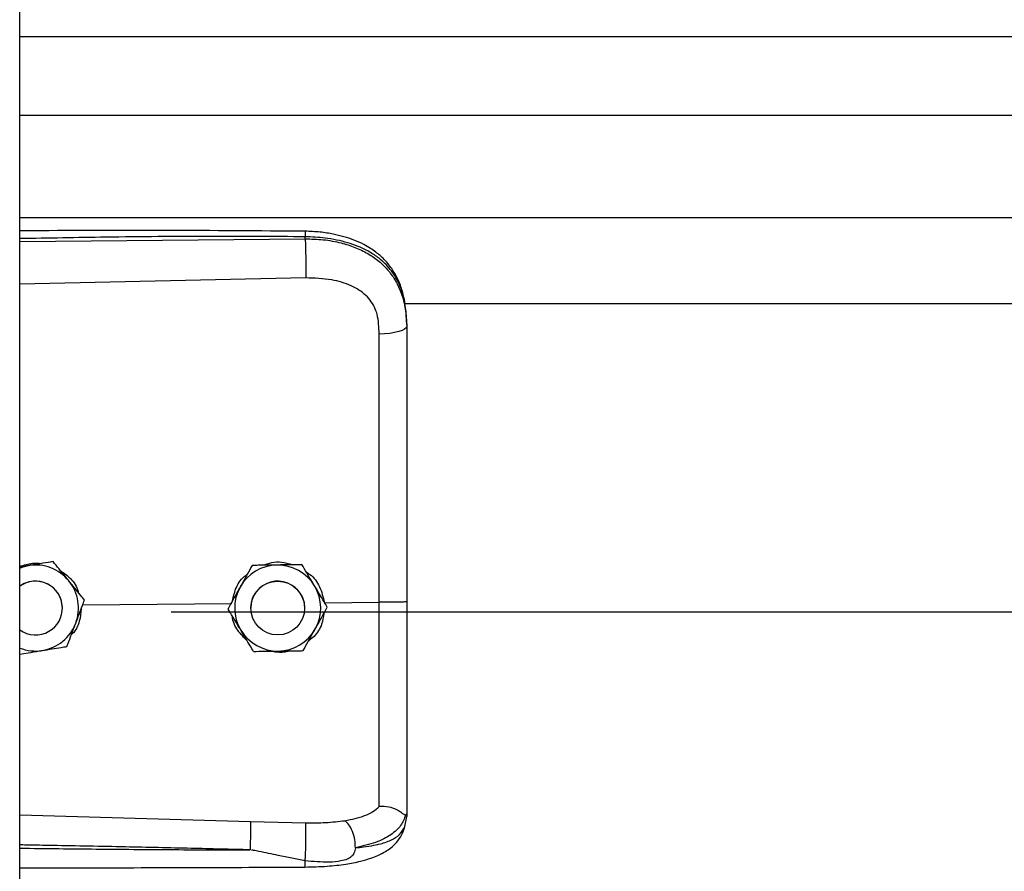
# Model space of a CAD drawing. Header units: inches. Extents: x 170 to 284, y 215 to 248.
# Tile 716 of 1056: x 227.164 to 227.36, y 220.734 to 220.904. Entities that reach past the tile are written whole.
import ezdxf

# ---------------------------------------------------------------- set-up
doc = ezdxf.new("R2010")
doc.units = ezdxf.units.IN
doc.header["$LTSCALE"] = 0.25
doc.header["$MEASUREMENT"] = 0
doc.layers.add('RH TOP OF HOOD', color=7, linetype='Continuous')

msp = doc.modelspace()

# ---------------------------------------------------------------- linework, layer by layer
at = {"layer": 'RH TOP OF HOOD'}
for p, q in [((227.163613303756, 220.1328032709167), (227.163613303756, 224.3332527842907)), ((227.163613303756, 220.9003369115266), (231.195933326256, 220.9003369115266)), ((227.163613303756, 220.8846528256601), (231.195933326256, 220.8846528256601)), ((227.163613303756, 220.8642648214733), (231.195933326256, 220.8642648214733)), ((227.2204605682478, 220.8600531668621), (227.2204605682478, 220.8604645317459)), ((227.163613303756, 220.8595164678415), (227.2204605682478, 220.8600531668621)), ((227.2205565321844, 220.8522643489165), (227.163613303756, 220.8510547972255)), ((227.2401614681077, 220.8471891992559), (231.119382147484, 220.8471891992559)), ((227.240656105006, 220.8431299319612), (227.240656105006, 220.84264161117)), ((227.1702658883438, 220.7957846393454), (227.1693373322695, 220.7956335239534)), ((227.1702658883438, 220.7957829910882), (227.1702658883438, 220.7957846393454)), ((227.1653878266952, 220.7949885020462), (227.163613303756, 220.7946996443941)), ((227.2099049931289, 220.7950248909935), (227.2099049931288, 220.7950265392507)), ((227.2197884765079, 220.7951731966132), (227.2197884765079, 220.7951748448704)), ((227.1765196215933, 220.7881281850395), (227.1765196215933, 220.7881298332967)), ((227.1721136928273, 220.786538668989), (227.1721136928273, 220.7865394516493)), ((227.1761474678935, 220.7871459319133), (227.205845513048, 220.7874302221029)), ((227.2050916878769, 220.7863913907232), (227.2050916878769, 220.7863930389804)), ((227.2096249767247, 220.7865394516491), (227.2096249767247, 220.7865386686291)), ((227.2203253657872, 220.7865386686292), (227.2203253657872, 220.7865394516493)), ((227.2242848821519, 220.7876067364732), (227.2351984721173, 220.7877112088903)), ((227.2248586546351, 220.7866880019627), (227.2248586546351, 220.7866896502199)), ((227.193781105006, 220.7857967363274), (231.165765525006, 220.7857967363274)), ((227.163613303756, 220.7453830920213), (227.2095489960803, 220.7440512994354)), ((227.2403164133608, 220.7430745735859), (227.240656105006, 220.7450597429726)), ((227.240656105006, 220.7455885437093), (227.240656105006, 220.7450597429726)), ((227.2095489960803, 220.7440512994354), (227.2205346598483, 220.7437891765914))]:
    msp.add_line(p, q, dxfattribs=at)
at = {"layer": 'RH TOP OF HOOD', "flags": 128}
for points in [[(227.240656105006, 220.84264161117), (227.2405521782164, 220.8423458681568), (227.2402442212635, 220.8420610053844), (227.239743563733, 220.8417975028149), (227.2390686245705, 220.8415650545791), (227.238244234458, 220.8413722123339), (227.2373007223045, 220.8412260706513), (227.2362727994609, 220.8411320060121), (227.235198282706, 220.8410934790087)], [(227.163613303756, 220.7944990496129), (227.1642967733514, 220.7947366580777), (227.1653878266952, 220.7949885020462)], [(227.2195679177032, 220.7892837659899), (227.2201727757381, 220.787808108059), (227.2203253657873, 220.7865394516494)]]:
    msp.add_lwpolyline(points, dxfattribs=at)
at = {"layer": 'RH TOP OF HOOD'}
msp.add_circle((227.2149751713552, 220.7865386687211), 0.005350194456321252, dxfattribs=at)
for centre, radius, start, end in [((227.1667634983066, 220.7865394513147), 0.008560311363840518, 39.2477307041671, 99.24772960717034), ((227.2149751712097, 220.7865394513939), 0.008560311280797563, 90.85968127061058, 150.8596805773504), ((227.2149751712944, 220.7865394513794), 0.008560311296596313, 30.85968260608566, 90.8596818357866), ((227.1667634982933, 220.7865394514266), 0.005350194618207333, 39.24773075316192, 126.0718980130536), ((227.1667634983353, 220.7865386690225), 0.005350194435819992, 300.0097421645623, 126.0718999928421), ((227.1667634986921, 220.7865394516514), 0.00856031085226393, 339.2477292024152, 39.24773059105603), ((227.2149751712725, 220.7865394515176), 0.005350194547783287, 30.85968222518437, 179.9999985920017), ((227.1667634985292, 220.7865394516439), 0.005350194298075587, 5.903435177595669e-08, 39.2477305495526), ((227.2149751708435, 220.7865394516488), 0.008560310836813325, 150.8596808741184, 210.8596823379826), ((227.2149751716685, 220.7865394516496), 0.008560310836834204, 330.859680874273, 30.85968233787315), ((227.1667634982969, 220.7865386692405), 0.005350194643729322, 233.928102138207, 300.009741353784), ((227.166763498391, 220.7865394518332), 0.008560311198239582, 279.2477290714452, 339.2477287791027), ((227.2149751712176, 220.786539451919), 0.008560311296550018, 210.8596826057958, 270.8596818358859), ((227.2149751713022, 220.7865394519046), 0.008560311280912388, 270.8596812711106, 330.8596805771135), ((227.1667634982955, 220.7865394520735), 0.008560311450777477, 248.4076756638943, 279.2477294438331)]:
    msp.add_arc(centre, radius, start, end, dxfattribs=at)
for points, knots in [([(227.2204419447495, 220.861556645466), (227.2112249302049, 220.8616245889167), (227.1931380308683, 220.8617579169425), (227.17419448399, 220.8617005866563), (227.1644687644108, 220.8616478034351), (227.163613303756, 220.861643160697)], [0, 0, 0, 0, 0.4865830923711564, 0.954840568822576, 1, 1, 1, 1]), ([(227.2204605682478, 220.8604645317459), (227.2141547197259, 220.8605038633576), (227.2009156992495, 220.8605864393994), (227.1819660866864, 220.8604052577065), (227.169325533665, 220.8601842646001), (227.163613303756, 220.8600843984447)], [0, 0, 0, 0, 0.3326703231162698, 0.6984356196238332, 1, 1, 1, 1]), ([(227.2204417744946, 220.8615407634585), (227.2204429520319, 220.8615447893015), (227.2204469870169, 220.8615585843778), (227.2204522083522, 220.8614436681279), (227.2204588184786, 220.8611508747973), (227.2204598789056, 220.8607349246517), (227.2204605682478, 220.8604645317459)], [0, 0, 0, 0, 0.09787641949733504, 0.3353863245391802, 0.56796066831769, 1, 1, 1, 1]), ([(227.2405696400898, 220.8451730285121), (227.2404506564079, 220.8462434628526), (227.2402352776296, 220.8481811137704), (227.2394903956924, 220.8506997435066), (227.2386331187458, 220.8526094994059), (227.2375579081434, 220.8543621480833), (227.236242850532, 220.855950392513), (227.2347721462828, 220.857245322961), (227.2333984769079, 220.8582052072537), (227.2319558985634, 220.8590366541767), (227.2295777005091, 220.8601037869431), (227.2266412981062, 220.860916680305), (227.2233323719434, 220.8614451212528), (227.2214406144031, 220.8615181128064), (227.2204419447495, 220.861556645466)], [0, 0, 0, 0, 0.1084465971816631, 0.1963050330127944, 0.2691828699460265, 0.327996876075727, 0.4149595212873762, 0.4916410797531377, 0.5389760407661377, 0.5941910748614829, 0.6694152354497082, 0.8148545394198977, 0.9022606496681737, 1, 1, 1, 1]), ([(227.240656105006, 220.8431299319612), (227.240593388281, 220.8444863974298), (227.2404749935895, 220.8470470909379), (227.2395054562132, 220.8505380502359), (227.2382162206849, 220.852949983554), (227.2368523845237, 220.8546527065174), (227.2357694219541, 220.8556960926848), (227.2347104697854, 220.8565245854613), (227.2337210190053, 220.8571845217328), (227.2324866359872, 220.8578795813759), (227.2308926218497, 220.8586052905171), (227.2282289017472, 220.8595133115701), (227.2246938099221, 220.8602732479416), (227.2217872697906, 220.8604045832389), (227.2204605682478, 220.8604645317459)], [0, 0, 0, 0, 0.130715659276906, 0.2467609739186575, 0.3577928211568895, 0.4170971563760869, 0.4791482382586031, 0.5177152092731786, 0.5590896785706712, 0.6032945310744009, 0.6633484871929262, 0.7353692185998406, 0.8792082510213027, 1, 1, 1, 1]), ([(227.2204605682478, 220.8600531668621), (227.2204822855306, 220.8594773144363), (227.2205273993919, 220.8582810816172), (227.2205684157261, 220.8560560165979), (227.2205816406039, 220.8538786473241), (227.2205646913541, 220.852788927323), (227.2205565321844, 220.8522643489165)], [0, 0, 0, 0, 0.2406941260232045, 0.4999999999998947, 0.7593058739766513, 1, 1, 1, 1]), ([(227.2204605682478, 220.8600531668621), (227.2216573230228, 220.8600215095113), (227.2240896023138, 220.8599571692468), (227.2274191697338, 220.859338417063), (227.2303975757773, 220.8583952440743), (227.2329292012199, 220.8571816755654), (227.2351748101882, 220.8556357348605), (227.2370374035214, 220.8538005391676), (227.2385310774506, 220.8516653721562), (227.2397003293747, 220.8491108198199), (227.240497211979, 220.8460344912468), (227.240602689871, 220.8437821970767), (227.240656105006, 220.84264161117)], [0, 0, 0, 0, 0.1094013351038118, 0.2223468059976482, 0.315179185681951, 0.4102231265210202, 0.5012749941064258, 0.5946006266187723, 0.6834485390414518, 0.7745330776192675, 0.8858211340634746, 1, 1, 1, 1]), ([(227.2347726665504, 220.8450267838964), (227.2347726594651, 220.845026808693), (227.2346701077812, 220.8453857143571), (227.2341749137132, 220.8467919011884), (227.2326388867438, 220.8489945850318), (227.2295718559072, 220.8508978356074), (227.2254556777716, 220.8521095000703), (227.2223029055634, 220.85220915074), (227.2205565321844, 220.8522643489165)], [0, 0, 0, 0, 4.497367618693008e-06, 0.06509473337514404, 0.261670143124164, 0.4753105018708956, 0.709365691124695, 1, 1, 1, 1]), ([(227.235198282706, 220.8410934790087), (227.2351283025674, 220.8424181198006), (227.2350583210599, 220.8437427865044), (227.234772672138, 220.8450267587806), (227.2347726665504, 220.8450267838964)], [0, 0, 0, 0, 0.999980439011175, 1, 1, 1, 1]), ([(227.2351984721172, 220.7877112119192), (227.2351984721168, 220.7877112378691), (227.235198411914, 220.7910975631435), (227.2351983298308, 220.7981442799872), (227.2351982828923, 220.8088174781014), (227.2351982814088, 220.8196935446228), (227.2351982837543, 220.8304808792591), (227.2351982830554, 220.8375559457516), (227.235198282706, 220.8410934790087)], [0, 0, 0, 0, 1.439079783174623e-06, 0.1877923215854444, 0.3908439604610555, 0.5938956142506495, 0.7969478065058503, 1, 1, 1, 1]), ([(227.240656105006, 220.84264161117), (227.240656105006, 220.8390114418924), (227.240656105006, 220.8317405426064), (227.240656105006, 220.8206597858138), (227.240656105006, 220.8094771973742), (227.240656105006, 220.7985085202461), (227.240656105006, 220.7912606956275), (227.240656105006, 220.7877808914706)], [0, 0, 0, 0, 0.2027568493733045, 0.4061035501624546, 0.60886041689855, 0.8122072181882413, 1, 1, 1, 1]), ([(227.1702658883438, 220.7957829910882), (227.1695903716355, 220.7956729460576), (227.1682234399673, 220.795450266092), (227.1665583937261, 220.7951790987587), (227.1656051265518, 220.7950238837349), (227.1653878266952, 220.7949885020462)], [0, 0, 0, 0, 0.4299704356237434, 0.8700602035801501, 1, 1, 1, 1]), ([(227.1733927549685, 220.7919574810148), (227.173269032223, 220.7921089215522), (227.1723013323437, 220.793293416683), (227.1712402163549, 220.7945921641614), (227.1703608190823, 220.7956684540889), (227.1702658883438, 220.7957846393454)], [0, 0, 0, 0, 0.1156468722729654, 0.9045342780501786, 1, 1, 1, 1]), ([(227.1733927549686, 220.7919553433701), (227.173269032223, 220.7921067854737), (227.1723013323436, 220.7932912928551), (227.1712402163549, 220.7945902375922), (227.1703608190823, 220.7956667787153), (227.1702658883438, 220.7957829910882)], [0, 0, 0, 0, 0.1156468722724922, 0.9045342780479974, 0.9999999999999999, 0.9999999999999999, 0.9999999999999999, 0.9999999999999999]), ([(227.2120514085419, 220.7950588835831), (227.2126203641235, 220.7952721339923), (227.2138018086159, 220.7957149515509), (227.2158463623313, 220.7957700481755), (227.2171835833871, 220.7953632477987), (227.217895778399, 220.7951465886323)], [0, 0, 0, 0, 0.3027399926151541, 0.6286439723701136, 1, 1, 1, 1]), ([(227.163613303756, 220.7948185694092), (227.1644509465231, 220.7950991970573), (227.1658601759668, 220.7955713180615), (227.1673332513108, 220.7954527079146), (227.1679307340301, 220.7954045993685)], [0, 0, 0, 0, 0.5943977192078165, 1, 1, 1, 1]), ([(227.1715370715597, 220.7940886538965), (227.1721864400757, 220.7936608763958), (227.1736774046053, 220.792678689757), (227.1749790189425, 220.7909462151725), (227.1752549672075, 220.7897098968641), (227.1753103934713, 220.789461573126)], [0, 0, 0, 0, 0.3814222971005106, 0.8757540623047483, 1, 1, 1, 1]), ([(227.2099049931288, 220.7950265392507), (227.2095717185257, 220.7944288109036), (227.2088973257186, 220.7932192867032), (227.2080758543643, 220.7917458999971), (227.2076055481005, 220.7909023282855), (227.2074983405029, 220.7907100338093)], [0, 0, 0, 0, 0.4299704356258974, 0.8700602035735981, 1, 1, 1, 1]), ([(227.2099049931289, 220.7950248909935), (227.2095717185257, 220.7944270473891), (227.2088973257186, 220.7932172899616), (227.2080758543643, 220.791743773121), (227.2076055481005, 220.7909001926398), (227.2074983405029, 220.7907078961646)], [0, 0, 0, 0, 0.4299704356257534, 0.8700602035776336, 1, 1, 1, 1]), ([(227.2148467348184, 220.7951009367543), (227.2135746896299, 220.7950818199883), (227.2118781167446, 220.7950563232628), (227.2102999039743, 220.7950325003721), (227.2099049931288, 220.7950265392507)], [0, 0, 0, 0, 0.7497733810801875, 1, 1, 1, 1]), ([(227.2148467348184, 220.7950987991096), (227.21357468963, 220.7950797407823), (227.2118781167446, 220.7950543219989), (227.2102999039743, 220.7950307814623), (227.2099049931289, 220.7950248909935)], [0, 0, 0, 0, 0.7497733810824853, 1, 1, 1, 1]), ([(227.2197884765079, 220.7951748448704), (227.2191041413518, 220.7951646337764), (227.2177193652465, 220.7951439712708), (227.216032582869, 220.7951187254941), (227.2150668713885, 220.795104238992), (227.2148467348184, 220.7951009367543)], [0, 0, 0, 0, 0.4299704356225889, 0.870060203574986, 1, 1, 1, 1]), ([(227.2197884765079, 220.7951731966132), (227.2191041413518, 220.795162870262), (227.2177193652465, 220.7951419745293), (227.2160325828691, 220.795116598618), (227.2150668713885, 220.7951021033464), (227.2148467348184, 220.7950987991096)], [0, 0, 0, 0, 0.429970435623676, 0.8700602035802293, 0.9999999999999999, 0.9999999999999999, 0.9999999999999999, 0.9999999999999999]), ([(227.2223235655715, 220.790932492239), (227.2222232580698, 220.7911003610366), (227.2214387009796, 220.7924133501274), (227.2205784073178, 220.7938529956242), (227.2198654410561, 220.7950460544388), (227.2197884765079, 220.7951748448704)], [0, 0, 0, 0, 0.1156468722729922, 0.9045342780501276, 1, 1, 1, 1]), ([(227.2223235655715, 220.7909303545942), (227.2222232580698, 220.7910982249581), (227.2214387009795, 220.7924112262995), (227.2205784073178, 220.793851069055), (227.2198654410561, 220.7950443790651), (227.2197884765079, 220.7951731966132)], [0, 0, 0, 0, 0.1156468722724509, 0.9045342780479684, 1, 1, 1, 1]), ([(227.1765196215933, 220.7881298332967), (227.1762555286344, 220.7884531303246), (227.1752563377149, 220.7896763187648), (227.174182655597, 220.79099058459), (227.1733927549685, 220.7919574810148)], [0, 0, 0, 0, 0.2643068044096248, 1, 1, 1, 1]), ([(227.1765196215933, 220.7881281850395), (227.1762555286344, 220.7884514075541), (227.1752563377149, 220.7896743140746), (227.174182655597, 220.7909885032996), (227.1733927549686, 220.7919553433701)], [0, 0, 0, 0, 0.2643068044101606, 1, 1, 1, 1]), ([(227.2060093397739, 220.7880391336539), (227.2061717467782, 220.7887910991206), (227.2065506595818, 220.7905455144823), (227.2076800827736, 220.7923860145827), (227.2087198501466, 220.7931174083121), (227.2089184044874, 220.7932570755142)], [0, 0, 0, 0, 0.3776771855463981, 0.8811610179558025, 1, 1, 1, 1]), ([(227.2206633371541, 220.7937108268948), (227.2209084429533, 220.7935629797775), (227.2220412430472, 220.7928796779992), (227.223515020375, 220.7907802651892), (227.2240221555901, 220.7886897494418), (227.2242848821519, 220.7876067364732)], [0, 0, 0, 0, 0.1174426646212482, 0.5427821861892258, 1, 1, 1, 1]), ([(227.2074983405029, 220.7907100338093), (227.2068788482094, 220.7895988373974), (227.2060526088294, 220.7881167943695), (227.2052840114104, 220.7867380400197), (227.2050916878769, 220.7863930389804)], [0, 0, 0, 0, 0.749773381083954, 1, 1, 1, 1]), ([(227.2074983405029, 220.7907078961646), (227.2068788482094, 220.7895967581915), (227.2060526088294, 220.7881147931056), (227.2052840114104, 220.7867363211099), (227.2050916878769, 220.7863913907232)], [0, 0, 0, 0, 0.7497733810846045, 1, 1, 1, 1]), ([(227.2248586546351, 220.7866896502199), (227.2246445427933, 220.7870480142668), (227.2238344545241, 220.7884038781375), (227.2229639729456, 220.7898607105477), (227.2223235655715, 220.790932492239)], [0, 0, 0, 0, 0.2643068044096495, 0.9999999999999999, 0.9999999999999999, 0.9999999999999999, 0.9999999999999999]), ([(227.2248586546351, 220.7866880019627), (227.2246445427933, 220.7870462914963), (227.2238344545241, 220.7884018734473), (227.2229639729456, 220.7898586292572), (227.2223235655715, 220.7909303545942)], [0, 0, 0, 0, 0.2643068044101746, 1, 1, 1, 1]), ([(227.1747684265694, 220.7835062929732), (227.1752191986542, 220.7846959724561), (227.1758204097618, 220.7862826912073), (227.1763796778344, 220.7877588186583), (227.1765196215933, 220.7881281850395)], [0, 0, 0, 0, 0.7497733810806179, 1, 1, 1, 1]), ([(227.1758536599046, 220.7863704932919), (227.1757775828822, 220.7855447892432), (227.1756155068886, 220.7837856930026), (227.1747666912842, 220.7819777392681), (227.1739824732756, 220.78127704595), (227.1738936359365, 220.7811976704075)], [0, 0, 0, 0, 0.4395923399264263, 0.9365162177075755, 1, 1, 1, 1]), ([(227.2076267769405, 220.7821485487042), (227.2075264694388, 220.7823164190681), (227.2067419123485, 220.7836294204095), (227.2058816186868, 220.785069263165), (227.2051686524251, 220.786262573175), (227.2050916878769, 220.7863913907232)], [0, 0, 0, 0, 0.1156468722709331, 0.9045342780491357, 1, 1, 1, 1]), ([(227.2224520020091, 220.7823710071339), (227.2230714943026, 220.7834822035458), (227.2238977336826, 220.7849642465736), (227.2246663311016, 220.7863430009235), (227.2248586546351, 220.7866880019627)], [0, 0, 0, 0, 0.7497733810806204, 0.9999999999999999, 0.9999999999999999, 0.9999999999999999, 0.9999999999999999]), ([(227.2351982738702, 220.7470206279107), (227.2351982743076, 220.7472833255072), (227.2351982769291, 220.7488578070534), (227.2351982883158, 220.7522892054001), (227.2351983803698, 220.757890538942), (227.2351986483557, 220.764330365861), (227.2351990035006, 220.7715564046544), (227.2351992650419, 220.7794312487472), (227.2351992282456, 220.7849592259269), (227.2351991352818, 220.7877111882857), (227.2351991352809, 220.7877112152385)], [0, 0, 0, 0, 0.03155846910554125, 0.1891461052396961, 0.3467338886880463, 0.5043277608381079, 0.6619226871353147, 0.8309600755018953, 0.9999983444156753, 1, 1, 1, 1]), ([(227.240656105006, 220.7877809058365), (227.240574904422, 220.7877695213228), (227.240412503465, 220.7877467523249), (227.2391596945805, 220.7877187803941), (227.2373622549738, 220.7877027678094), (227.2359201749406, 220.7877083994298), (227.2351991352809, 220.7877112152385)], [0, 0, 0, 0, 0.2500007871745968, 0.5000009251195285, 0.7500005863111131, 1, 1, 1, 1]), ([(227.240656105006, 220.7877808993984), (227.240656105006, 220.7847435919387), (227.240656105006, 220.7785681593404), (227.240656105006, 220.7697811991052), (227.240656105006, 220.7616146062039), (227.240656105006, 220.7550345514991), (227.240656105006, 220.7496498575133), (227.240656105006, 220.7469493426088), (227.240656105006, 220.7455885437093)], [0, 0, 0, 0, 0.1870908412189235, 0.3803918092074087, 0.5558755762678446, 0.7364481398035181, 0.8671952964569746, 1, 1, 1, 1]), ([(227.2089075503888, 220.7800052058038), (227.2082564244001, 220.7806673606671), (227.2069083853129, 220.7820382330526), (227.2060067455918, 220.7839091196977), (227.205962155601, 220.7849221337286), (227.2059615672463, 220.7849355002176)], [0, 0, 0, 0, 0.4797011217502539, 0.9931347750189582, 0.9999999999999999, 0.9999999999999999, 0.9999999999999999, 0.9999999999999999]), ([(227.2241787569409, 220.7854683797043), (227.224066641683, 220.7847551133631), (227.2238039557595, 220.7830839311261), (227.2226496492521, 220.7811612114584), (227.2215149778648, 220.7803097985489), (227.221150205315, 220.7800360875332)], [0, 0, 0, 0, 0.3356490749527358, 0.7864254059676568, 1, 1, 1, 1]), ([(227.1730172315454, 220.7788848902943), (227.1732597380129, 220.7795248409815), (227.1737504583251, 220.7808198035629), (227.1743481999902, 220.7823972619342), (227.1746904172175, 220.783300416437), (227.1747684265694, 220.7835062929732)], [0, 0, 0, 0, 0.4299704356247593, 0.8700602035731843, 1, 1, 1, 1]), ([(227.2101618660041, 220.7779061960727), (227.2099477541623, 220.7782644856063), (227.2091376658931, 220.7796200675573), (227.2082671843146, 220.7810768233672), (227.2076267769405, 220.7821485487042)], [0, 0, 0, 0, 0.2643068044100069, 1, 1, 1, 1]), ([(227.2200453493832, 220.7780545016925), (227.2203786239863, 220.7786522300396), (227.2210530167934, 220.77986175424), (227.2218744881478, 220.781335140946), (227.2223447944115, 220.7821787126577), (227.2224520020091, 220.7823710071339)], [0, 0, 0, 0, 0.4299704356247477, 0.8700602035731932, 1, 1, 1, 1]), ([(227.163613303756, 220.7773537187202), (227.1641730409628, 220.7774448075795), (227.16542477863, 220.7776485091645), (227.1669687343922, 220.77789983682), (227.1679218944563, 220.7780550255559), (227.1681391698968, 220.7780904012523)], [0, 0, 0, 0, 0.3844201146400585, 0.8596768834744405, 0.9999999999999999, 0.9999999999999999, 0.9999999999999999, 0.9999999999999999]), ([(227.1681391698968, 220.7780904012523), (227.169394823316, 220.7782948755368), (227.171069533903, 220.7785675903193), (227.1726274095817, 220.7788213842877), (227.1730172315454, 220.7788848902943)], [0, 0, 0, 0, 0.7497733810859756, 1, 1, 1, 1]), ([(227.2101618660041, 220.7779061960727), (227.2108462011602, 220.7779164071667), (227.2122309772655, 220.7779370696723), (227.213917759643, 220.777962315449), (227.2148834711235, 220.7779768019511), (227.2151036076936, 220.7779801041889)], [0, 0, 0, 0, 0.4299704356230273, 0.8700602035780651, 1, 1, 1, 1]), ([(227.2172478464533, 220.7780123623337), (227.2171539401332, 220.7779757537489), (227.2163795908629, 220.7776738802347), (227.215083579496, 220.7776149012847), (227.2139755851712, 220.7778674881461), (227.2135816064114, 220.7779573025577)], [0, 0, 0, 0, 0.08167163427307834, 0.673462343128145, 1, 1, 1, 1]), ([(227.2151036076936, 220.7779801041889), (227.2163756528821, 220.7779992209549), (227.2180722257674, 220.7780247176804), (227.2196504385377, 220.7780485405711), (227.2200453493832, 220.7780545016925)], [0, 0, 0, 0, 0.7497733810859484, 1, 1, 1, 1]), ([(227.2283641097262, 220.7441966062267), (227.2297376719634, 220.7444844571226), (227.2318220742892, 220.7449212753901), (227.2339978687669, 220.7459619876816), (227.2347968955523, 220.7466672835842), (227.2351983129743, 220.7470216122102)], [0, 0, 0, 0, 0.4901989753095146, 0.7438846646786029, 1, 1, 1, 1]), ([(227.2404590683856, 220.7453382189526), (227.2404099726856, 220.7453296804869), (227.2403091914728, 220.7453121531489), (227.2400175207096, 220.7454983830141), (227.2395521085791, 220.7458292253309), (227.2386758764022, 220.7464093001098), (227.2371966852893, 220.7470274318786), (227.2358558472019, 220.7470235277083), (227.235198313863, 220.747021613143)], [0, 0, 0, 0, 0.1136768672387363, 0.2333502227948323, 0.3620694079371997, 0.5019163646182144, 0.7557448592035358, 1, 1, 1, 1]), ([(227.2404632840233, 220.7453380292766), (227.2401876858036, 220.7446160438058), (227.2396216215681, 220.7431331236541), (227.237568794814, 220.7412998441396), (227.2345805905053, 220.7397418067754), (227.2318535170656, 220.739118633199), (227.2304536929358, 220.7387987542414)], [0, 0, 0, 0, 0.230525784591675, 0.473487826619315, 0.729737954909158, 1, 1, 1, 1]), ([(227.240656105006, 220.7455885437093), (227.2406560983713, 220.7455872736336), (227.240656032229, 220.7455746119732), (227.240648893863, 220.745470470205), (227.2405504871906, 220.7453921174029), (227.2404627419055, 220.7453222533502)], [0, 0, 0, 0, 0.01193493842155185, 0.118981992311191, 1, 1, 1, 1]), ([(227.2095490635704, 220.7440512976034), (227.2095557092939, 220.7438124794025), (227.2095659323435, 220.7434451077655), (227.209563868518, 220.742583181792), (227.2095562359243, 220.7418083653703), (227.2095420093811, 220.7409478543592), (227.2095170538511, 220.7397884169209), (227.2094906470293, 220.7389450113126), (227.2094734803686, 220.7383967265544)], [0, 0, 0, 0, 0.2394514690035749, 0.368345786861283, 0.4999761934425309, 0.6316105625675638, 0.7605158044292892, 1, 1, 1, 1]), ([(227.2204035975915, 220.734965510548), (227.2218916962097, 220.735001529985), (227.2246728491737, 220.7350688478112), (227.2284077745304, 220.7354918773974), (227.231283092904, 220.7360511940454), (227.233384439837, 220.7366597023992), (227.2349672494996, 220.7372678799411), (227.2363429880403, 220.7379631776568), (227.237614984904, 220.7388459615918), (227.2387421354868, 220.7399208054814), (227.239755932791, 220.7413396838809), (227.2401105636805, 220.7424416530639), (227.2402994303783, 220.7430285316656)], [0, 0, 0, 0, 0.1696911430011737, 0.3171409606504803, 0.4424359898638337, 0.5384364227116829, 0.6083291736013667, 0.6840959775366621, 0.7426779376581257, 0.8151683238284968, 0.9015637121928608, 1, 1, 1, 1]), ([(227.2204492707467, 220.7362186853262), (227.2204652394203, 220.7364592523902), (227.2204989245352, 220.7369667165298), (227.2205437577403, 220.7379768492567), (227.2205808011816, 220.7391642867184), (227.2206035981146, 220.7404361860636), (227.2206087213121, 220.7416396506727), (227.2205963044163, 220.7426355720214), (227.2205712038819, 220.7433749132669), (227.2205464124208, 220.7436559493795), (227.2205346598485, 220.7437891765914)], [0, 0, 0, 0, 0.109851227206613, 0.2317256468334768, 0.3631776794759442, 0.4999999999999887, 0.6368223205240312, 0.7682743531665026, 0.8901487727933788, 1, 1, 1, 1]), ([(227.2205346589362, 220.7437891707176), (227.2218867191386, 220.7437818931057), (227.2245887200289, 220.7437673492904), (227.2270953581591, 220.7440518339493), (227.2283476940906, 220.7441939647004)], [0, 0, 0, 0, 0.5003922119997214, 1, 1, 1, 1]), ([(227.2304531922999, 220.7387954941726), (227.2304283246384, 220.7393254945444), (227.2303766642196, 220.7404265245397), (227.2299009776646, 220.7420889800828), (227.2291962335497, 220.7434770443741), (227.2286330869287, 220.7439624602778), (227.2283618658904, 220.7441962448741)], [0, 0, 0, 0, 0.2405618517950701, 0.4997464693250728, 0.7590693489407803, 1, 1, 1, 1]), ([(227.2304547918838, 220.7387970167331), (227.2310010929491, 220.7388541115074), (227.2323060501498, 220.7389904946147), (227.2337048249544, 220.7392186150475), (227.2346598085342, 220.7394124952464), (227.2358931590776, 220.7396903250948), (227.2375795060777, 220.7402565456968), (227.2393992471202, 220.7413820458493), (227.2400047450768, 220.7424994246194), (227.2403164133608, 220.7430745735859)], [0, 0, 0, 0, 0.1091879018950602, 0.260818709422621, 0.3077983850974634, 0.3355235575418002, 0.562788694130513, 0.7749539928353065, 1, 1, 1, 1]), ([(227.2094733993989, 220.7383943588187), (227.2055733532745, 220.7384936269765), (227.1973032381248, 220.7387041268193), (227.1841913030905, 220.7389862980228), (227.1732434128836, 220.7391988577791), (227.1662272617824, 220.7393269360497), (227.1640522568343, 220.7393649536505), (227.163613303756, 220.7393726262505)], [0, 0, 0, 0, 0.2551597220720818, 0.5410705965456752, 0.8577348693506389, 0.9712884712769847, 1, 1, 1, 1]), ([(227.163613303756, 220.7387275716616), (227.1662109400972, 220.738695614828), (227.1712769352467, 220.7386332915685), (227.1788410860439, 220.738552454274), (227.1864933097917, 220.7384831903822), (227.194251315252, 220.7384316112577), (227.2019738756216, 220.7383985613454), (227.2070107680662, 220.7383957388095), (227.209473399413, 220.7383943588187)], [0, 0, 0, 0, 0.1699411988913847, 0.3314248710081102, 0.4948424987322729, 0.6705311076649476, 0.8389164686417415, 1, 1, 1, 1]), ([(227.2204492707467, 220.7362186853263), (227.2186684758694, 220.7365647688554), (227.2156134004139, 220.737158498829), (227.2121774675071, 220.7378785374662), (227.2104392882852, 220.738235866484), (227.2099417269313, 220.7383370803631), (227.2097911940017, 220.7383631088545), (227.2097408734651, 220.7383718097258)], [0, 0, 0, 0, 0.5022803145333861, 0.8616962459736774, 0.9584272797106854, 0.9861029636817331, 1, 1, 1, 1]), ([(227.2304545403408, 220.7387938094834), (227.2303800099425, 220.7384234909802), (227.2302761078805, 220.737907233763), (227.2299043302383, 220.7373098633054), (227.2294837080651, 220.7368769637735), (227.2286799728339, 220.7364324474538), (227.227202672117, 220.7360709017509), (227.2244418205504, 220.7358307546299), (227.2220450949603, 220.7360636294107), (227.2204492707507, 220.7362186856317)], [0, 0, 0, 0, 0.1001269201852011, 0.1395859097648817, 0.1897135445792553, 0.2582342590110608, 0.3697357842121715, 0.5803479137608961, 1, 1, 1, 1]), ([(227.163613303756, 220.7348283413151), (227.1672794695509, 220.7348290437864), (227.1787519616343, 220.7348312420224), (227.197682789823, 220.7348590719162), (227.2129459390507, 220.7349305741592), (227.2204035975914, 220.7349655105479)], [0, 0, 0, 0, 0.1936599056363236, 0.6060178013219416, 0.9999999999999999, 0.9999999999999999, 0.9999999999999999, 0.9999999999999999]), ([(227.2204035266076, 220.7349874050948), (227.2204042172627, 220.7349805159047), (227.2204107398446, 220.7349154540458), (227.220421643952, 220.7351051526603), (227.2204357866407, 220.7354320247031), (227.2204444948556, 220.7358645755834), (227.2204484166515, 220.7361553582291), (227.2204492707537, 220.7362186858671)], [0, 0, 0, 0, 0.03436730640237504, 0.3245665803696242, 0.6210149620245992, 0.9174633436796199, 1, 1, 1, 1])]:
    msp.add_open_spline(points, degree=3, knots=knots, dxfattribs=at)

doc.saveas('drawing.dxf')
